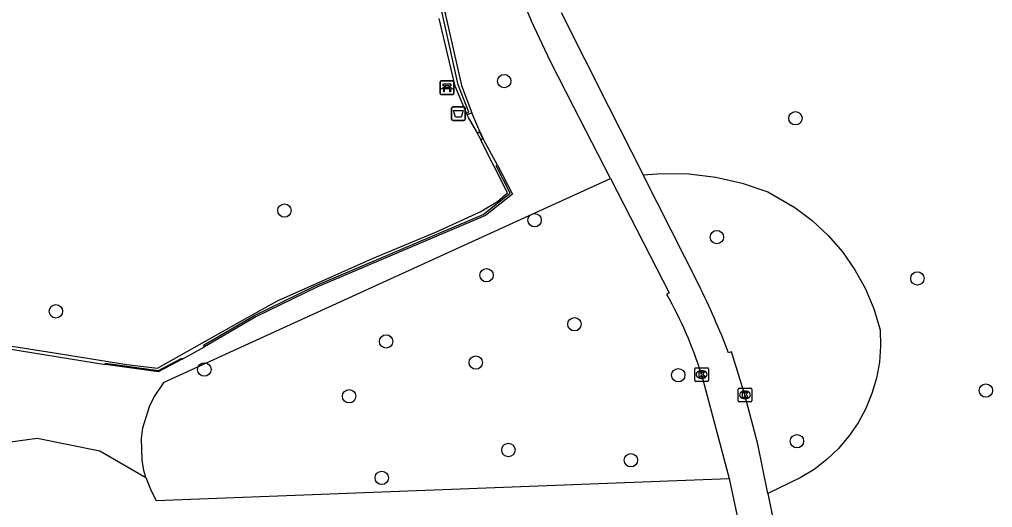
# Model space of a CAD drawing. Extents: x 160732 to 162105, y 387428 to 388479.
# Drawn here: x 160842.6 to 160913.7, y 387720.7 to 387756.3 of the extents above; entities that cross this region are included whole.
import ezdxf

# ---------------------------------------------------------------- set-up
doc = ezdxf.new("R2010")
doc.units = 0
for name, color, linetype in [('IMGEO_Afvalbak', 7, 'Continuous'), ('IMGEO_Bank', 7, 'Continuous'), ('IMGEO_Boom', 7, 'Continuous'), ('IMGEO_Gemengd_bos', 7, 'Continuous'), ('IMGEO_Groenvoorziening', 7, 'Continuous'), ('IMGEO_Haag', 7, 'Continuous'), ('IMGEO_Hek', 7, 'Continuous'), ('IMGEO_Kolk', 7, 'Continuous'), ('IMGEO_Voetpad_open', 7, 'Continuous')]:
    doc.layers.add(name, color=color, linetype=linetype)

msp = doc.modelspace()

# ---------------------------------------------------------------- linework, layer by layer
at = {"layer": 'IMGEO_Afvalbak'}
for p, q in [((160874.24, 387749.972), (160875.03, 387749.972)), ((160875.03, 387749.972), (160874.24, 387749.972)), ((160874.14, 387749.072), (160874.14, 387749.872)), ((160874.14, 387749.872), (160874.14, 387749.072)), ((160875.13, 387749.872), (160875.13, 387749.072)), ((160875.13, 387749.072), (160875.13, 387749.872)), ((160875.03, 387748.972), (160874.24, 387748.972)), ((160874.24, 387748.972), (160875.03, 387748.972))]:
    msp.add_line(p, q, dxfattribs=at)
msp.add_lwpolyline([(160874.283, 387749.686), (160874.987, 387749.686), (160874.838, 387749.216), (160874.432, 387749.216), (160874.283, 387749.686)], dxfattribs=at)
for centre, start, end in [((160874.24, 387749.872), 90, 180), ((160874.24, 387749.872), 90, 180), ((160875.03, 387749.872), 0, 90), ((160875.03, 387749.872), 360, 90), ((160874.24, 387749.072), 180, 270), ((160874.24, 387749.072), 180, 270), ((160875.03, 387749.072), 270, 0), ((160875.03, 387749.072), 270, 0)]:
    msp.add_arc(centre, 0.1, start, end, dxfattribs=at)
at = {"layer": 'IMGEO_Bank'}
for p, q in [((160873.308, 387750.945), (160873.308, 387751.786)), ((160873.308, 387751.786), (160873.308, 387750.945)), ((160873.383, 387751.87), (160874.224, 387751.87)), ((160874.224, 387751.87), (160873.383, 387751.87)), ((160873.617, 387751.376), (160873.617, 387751.482)), ((160873.661, 387751.482), (160873.661, 387751.376)), ((160873.949, 387751.488), (160873.667, 387751.488)), ((160873.667, 387751.37), (160873.949, 387751.37)), ((160873.955, 387751.376), (160873.955, 387751.482)), ((160873.999, 387751.482), (160873.999, 387751.376)), ((160874.308, 387751.795), (160874.308, 387750.954)), ((160874.308, 387750.954), (160874.308, 387751.795)), ((160874.233, 387750.87), (160873.392, 387750.87)), ((160873.392, 387750.87), (160874.233, 387750.87)), ((160874.005, 387751.268), (160873.612, 387751.268))]:
    msp.add_line(p, q, dxfattribs=at)
for points in [[(160873.555, 387751.268), (160873.413, 387751.268), (160873.525, 387751.37), (160873.611, 387751.37)], [(160873.611, 387751.488), (160873.525, 387751.488), (160873.525, 387751.649), (160874.088, 387751.649), (160874.088, 387751.488), (160874.005, 387751.488)], [(160874.005, 387751.37), (160874.088, 387751.37), (160874.2, 387751.268), (160874.061, 387751.268)], [(160873.605, 387751.261), (160873.605, 387751.054), (160873.562, 387751.054), (160873.562, 387751.261)], [(160874.055, 387751.261), (160874.055, 387751.054), (160874.011, 387751.054), (160874.011, 387751.261)]]:
    msp.add_lwpolyline(points, dxfattribs=at)
for centre, radius, start, end in [((160873.386, 387751.792), 0.0779, 92.4484, 184.28452), ((160873.386, 387751.792), 0.0779, 92.4484, 184.28452), ((160873.61, 387751.481), 0.00671, 2.89567, 87.10433), ((160873.61, 387751.377), 0.00671, 272.89567, 357.10433), ((160873.667, 387751.481), 0.00671, 92.89567, 177.10433), ((160873.667, 387751.377), 0.00671, 182.89567, 267.10433), ((160873.949, 387751.481), 0.00671, 2.89567, 87.10433), ((160873.949, 387751.377), 0.00671, 272.89567, 357.10433), ((160874.006, 387751.481), 0.00671, 92.89567, 177.10433), ((160874.006, 387751.377), 0.00671, 182.89567, 267.10433), ((160874.23, 387751.792), 0.0779, 2.4484, 94.28452), ((160874.23, 387751.792), 0.0779, 2.4484, 94.28452), ((160873.386, 387750.948), 0.0779, 182.4484, 274.28452), ((160873.386, 387750.948), 0.0779, 182.4484, 274.28452), ((160873.555, 387751.261), 0.00671, 2.89567, 87.10433), ((160873.612, 387751.261), 0.00671, 92.89567, 177.10433), ((160874.004, 387751.261), 0.00671, 2.89567, 87.10433), ((160874.061, 387751.261), 0.00671, 92.89567, 177.10433), ((160874.23, 387750.948), 0.0779, 272.4484, 4.28452), ((160874.23, 387750.948), 0.0779, 272.4484, 4.28452)]:
    msp.add_arc(centre, radius, start, end, dxfattribs=at)
at = {"layer": 'IMGEO_Boom'}
for centre in [(160877.985, 387751.846), (160899.263, 387749.13), (160861.925, 387742.393), (160880.207, 387741.685), (160893.525, 387740.454), (160876.69, 387737.67), (160908.176, 387737.433), (160845.223, 387735.032), (160883.114, 387734.089), (160869.352, 387732.83), (160875.903, 387731.294), (160856.072, 387730.783), (160890.706, 387730.368), (160866.647, 387728.828), (160913.179, 387729.247), (160899.377, 387725.543), (160878.289, 387724.905), (160887.24, 387724.157), (160869.034, 387722.871)]:
    msp.add_circle(centre, 0.489, dxfattribs=at)
at = {"layer": 'IMGEO_Gemengd_bos'}
for points in [[(160876.213, 387748.165), (160875.627, 387749.518)], [(160877.483, 387745.7), (160876.458, 387747.635)], [(160851.798, 387722.887), (160851.658, 387723.395), (160851.517, 387724.17), (160851.481, 387725.742), (160851.586, 387726.523), (160852.064, 387728.087), (160852.378, 387728.739), (160853.124, 387729.855), (160879.232, 387741.77), (160885.747, 387744.743)], [(160801.627, 387731.791), (160804.079, 387732.169), (160809.108, 387731.529), (160818.344, 387729.698), (160831.695, 387724.483), (160837.821, 387724.94), (160843.856, 387725.764), (160848.429, 387724.849), (160851.798, 387722.887)], [(160841.776, 387732.282), (160848.844, 387731.158)], [(160854.449, 387731.538), (160856.074, 387732.434)]]:
    msp.add_lwpolyline(points, dxfattribs=at)
at = {"layer": 'IMGEO_Groenvoorziening'}
for points in [[(160888.139, 387745.003), (160889.505, 387745.099), (160891.481, 387745.07), (160893.444, 387744.835), (160895.372, 387744.395), (160897.243, 387743.757), (160899.219, 387742.625), (160900.489, 387741.665), (160901.652, 387740.577), (160902.694, 387739.374), (160903.605, 387738.069), (160904.374, 387736.675), (160904.994, 387735.209), (160905.457, 387733.686), (160905.492, 387732.487), (160905.401, 387731.311), (160905.188, 387730.151), (160904.855, 387729.019), (160904.406, 387727.929), (160903.845, 387726.891), (160903.179, 387725.918), (160902.414, 387725.02), (160901.56, 387724.206), (160900.625, 387723.487), (160899.621, 387722.868), (160897.25, 387721.734)], [(160851.798, 387722.887), (160852.179, 387721.911), (160852.553, 387721.218), (160894.415, 387722.812)]]:
    msp.add_lwpolyline(points, dxfattribs=at)
at = {"layer": 'IMGEO_Haag'}
for points in [[(160836.779, 387784.507), (160844.334, 387785.347), (160849.37, 387785.407), (160858.479, 387783.406), (160861.81, 387782.103), (160866.347, 387779.957), (160871.077, 387776.933), (160868.686, 387772.342), (160867.744, 387770.095), (160870.28, 387766.052), (160871.32, 387763.706), (160872.299, 387761.289), (160873.672, 387756.788), (160874.861, 387751.529), (160875.627, 387749.518)], [(160875.627, 387749.518), (160875.286, 387749.375), (160875.234, 387749.501), (160875.395, 387749.571), (160874.629, 387751.582), (160873.44, 387756.841), (160872.067, 387761.342), (160871.088, 387763.759), (160870.048, 387766.105), (160867.521, 387770.133), (160868.454, 387772.361), (160870.519, 387776.326), (160870.795, 387776.924), (160870.176, 387777.263), (160866.386, 387779.686), (160861.849, 387781.832), (160858.518, 387783.135), (160849.409, 387785.136), (160844.373, 387785.076), (160836.818, 387784.236)], [(160876.458, 387747.635), (160876.285, 387747.542), (160876.271, 387747.57), (160876.416, 387747.648), (160876.195, 387748.125), (160876.034, 387748.039), (160876.022, 387748.063), (160876.213, 387748.165)], [(160876.213, 387748.165), (160876.458, 387747.635)], [(160856.074, 387732.434), (160856, 387732.549), (160859.69, 387734.694), (160864.132, 387736.863), (160876.453, 387742.103), (160878.427, 387743.666), (160877.389, 387745.652), (160877.483, 387745.7)], [(160877.483, 387745.7), (160878.582, 387743.598), (160876.608, 387742.035), (160864.287, 387736.795), (160859.845, 387734.626), (160856.074, 387732.434)], [(160848.844, 387731.158), (160848.857, 387731.249), (160852.714, 387730.699), (160854.416, 387731.601), (160854.449, 387731.538)], [(160854.449, 387731.538), (160852.69, 387730.61), (160848.844, 387731.158)]]:
    msp.add_lwpolyline(points, dxfattribs=at)
at = {"layer": 'IMGEO_Hek'}
msp.add_lwpolyline([(160798.739, 387794.691), (160798.948, 387791.487), (160801.281, 387761.287), (160802.998, 387738.356), (160832.991, 387733.887), (160845.42, 387731.945), (160850.403, 387731.141), (160852.659, 387730.878), (160859.215, 387734.591), (160861.413, 387735.806), (160868.366, 387738.892), (160873.04, 387740.825), (160876.236, 387742.297), (160877.484, 387743.058), (160878.225, 387743.692), (160876.281, 387747.542), (160876.268, 387747.57), (160876.018, 387748.063), (160875.984, 387748.132), (160875.364, 387749.18), (160875.283, 387749.375), (160874.406, 387751.487), (160873.229, 387756.424)], dxfattribs=at)
at = {"layer": 'IMGEO_Kolk'}
for p, q in [((160891.904, 387729.988), (160891.904, 387730.84)), ((160891.979, 387730.914), (160892.831, 387730.914)), ((160892.905, 387730.84), (160892.905, 387729.988)), ((160892.415, 387730.134), (160892.39, 387730.134)), ((160892.392, 387730.694), (160892.417, 387730.694)), ((160892.831, 387729.914), (160891.979, 387729.914)), ((160895.078, 387728.498), (160895.078, 387729.35)), ((160895.153, 387729.424), (160896.005, 387729.424)), ((160896.079, 387729.35), (160896.079, 387728.498)), ((160895.589, 387728.644), (160895.564, 387728.644)), ((160895.566, 387729.204), (160895.591, 387729.204)), ((160896.005, 387728.424), (160895.153, 387728.424))]:
    msp.add_line(p, q, dxfattribs=at)
for points in [[(160891.904, 387729.988), (160891.904, 387730.84)], [(160891.979, 387730.914), (160892.831, 387730.914)], [(160892.905, 387730.84), (160892.905, 387729.988)], [(160892.225, 387730.614), (160892.348, 387730.614), (160892.348, 387730.463), (160892.478, 387730.614), (160892.642, 387730.614), (160892.496, 387730.463), (160892.649, 387730.214), (160892.497, 387730.214), (160892.412, 387730.378), (160892.348, 387730.311), (160892.348, 387730.214), (160892.225, 387730.214), (160892.225, 387730.614)], [(160892.831, 387729.914), (160891.979, 387729.914)], [(160895.078, 387728.498), (160895.078, 387729.35)], [(160895.153, 387729.424), (160896.005, 387729.424)], [(160896.079, 387729.35), (160896.079, 387728.498)], [(160895.399, 387729.124), (160895.522, 387729.124), (160895.522, 387728.973), (160895.652, 387729.124), (160895.816, 387729.124), (160895.67, 387728.973), (160895.823, 387728.724), (160895.671, 387728.724), (160895.586, 387728.888), (160895.522, 387728.821), (160895.522, 387728.724), (160895.399, 387728.724), (160895.399, 387729.124)], [(160896.005, 387728.424), (160895.153, 387728.424)]]:
    msp.add_lwpolyline(points, dxfattribs=at)
for centre, start, end in [((160891.981, 387730.838), 91.55205, 178.44795), ((160891.981, 387730.838), 91.55205, 178.44795), ((160892.829, 387730.838), 1.55205, 88.44795), ((160892.829, 387730.838), 1.55205, 88.44795), ((160891.981, 387729.99), 181.55205, 268.44795), ((160891.981, 387729.99), 181.55205, 268.44795), ((160892.829, 387729.99), 271.55205, 358.44795), ((160892.829, 387729.99), 271.55205, 358.44795), ((160895.155, 387729.348), 91.55205, 178.44795), ((160895.155, 387729.348), 91.55205, 178.44795), ((160896.003, 387729.348), 1.55205, 88.44795), ((160896.003, 387729.348), 1.55205, 88.44795), ((160895.155, 387728.5), 181.55205, 268.44795), ((160895.155, 387728.5), 181.55205, 268.44795), ((160896.003, 387728.5), 271.55205, 358.44795), ((160896.003, 387728.5), 271.55205, 358.44795)]:
    msp.add_arc(centre, 0.0765, start, end, dxfattribs=at)
for centre, major_axis, ratio, start_param, end_param in [((160892.391, 387730.414), (-0.387, 0.002), 0.722429, 4.712389, 7.853982), ((160892.416, 387730.414), (-0.39, 0.002), 0.717154, 1.570796, 4.712389), ((160895.565, 387728.924), (-0.387, 0.002), 0.722429, 4.712389, 7.853982), ((160895.59, 387728.924), (-0.39, 0.002), 0.717154, 1.570796, 4.712389)]:
    msp.add_ellipse(centre, major_axis=major_axis, ratio=ratio, start_param=start_param, end_param=end_param, dxfattribs=at)
at = {"layer": 'IMGEO_Voetpad_open'}
for points in [[(160882.14, 387756.862), (160885.611, 387750), (160888.139, 387745.003)], [(160885.747, 387744.743), (160883.047, 387750), (160881.367, 387753.27), (160879.947, 387756.267)], [(160892.209, 387736.956), (160888.139, 387745.003)], [(160885.747, 387744.743), (160890.038, 387736.389), (160889.865, 387736.266)], [(160897.25, 387721.734), (160896.521, 387725.337), (160895.579, 387728.924), (160894.581, 387732.068), (160894.384, 387732.009)], [(160892.406, 387730.415), (160894.415, 387722.812)], [(160894.415, 387722.812), (160894.443, 387722.707), (160895.38, 387718.372)], [(160897.25, 387721.734), (160898.123, 387717.416), (160898.558, 387714.114), (160898.503, 387705.782), (160898.404, 387703.543), (160896.909, 387681.089)]]:
    msp.add_lwpolyline(points, dxfattribs=at)
for centre, radius, start, end in [((160906.476, 387768.025), 29.018, 184.30898, 203.90422), ((160835.225, 387708.951), 63.494, 21.29422, 26.17216), ((160862.556, 387720.929), 31.321, 17.62983, 29.31931)]:
    msp.add_arc(centre, radius, start, end, dxfattribs=at)

doc.saveas('drawing.dxf')
